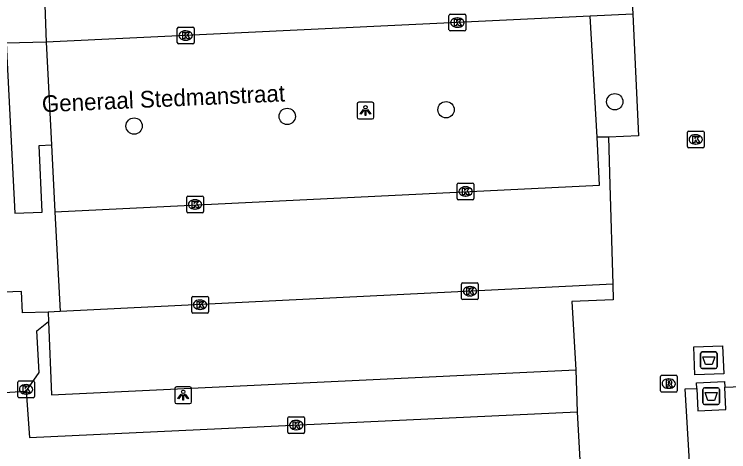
# Model space of a CAD drawing. Extents: x 161084 to 161928, y 385355 to 386522.
# Drawn here: x 161184.83 to 161227.61, y 386264.58 to 386290.78 of the extents above; entities that cross this region are included whole.
import ezdxf

# ---------------------------------------------------------------- set-up
doc = ezdxf.new("R2010")
doc.units = 0
for name, color, linetype in [('IMGEO_Afval_apart_plaats', 7, 'Continuous'), ('IMGEO_Boom', 7, 'Continuous'), ('IMGEO_Kolk', 7, 'Continuous'), ('IMGEO_Lichtpunt', 7, 'Continuous'), ('IMGEO_Openbare_ruimte_label', 7, 'Continuous'), ('IMGEO_Parkeervlak_open', 7, 'Continuous'), ('IMGEO_Rijbaan_lokaal_open', 7, 'Continuous'), ('IMGEO_Rioolput', 7, 'Continuous'), ('IMGEO_Voetpad_gesloten', 7, 'Continuous'), ('IMGEO_Voetpad_open', 7, 'Continuous')]:
    doc.layers.add(name, color=color, linetype=linetype)

msp = doc.modelspace()

# ---------------------------------------------------------------- linework, layer by layer
at = {"layer": 'IMGEO_Afval_apart_plaats'}
for p, q in [((161225.918, 386269.653), (161225.918, 386270.453)), ((161225.918, 386270.453), (161225.918, 386269.653)), ((161226.018, 386270.553), (161226.808, 386270.553)), ((161226.808, 386270.553), (161226.018, 386270.553)), ((161226.908, 386270.453), (161226.908, 386269.653)), ((161226.908, 386269.653), (161226.908, 386270.453)), ((161226.808, 386269.553), (161226.018, 386269.553)), ((161226.018, 386269.553), (161226.808, 386269.553)), ((161226.061, 386267.503), (161226.061, 386268.303)), ((161226.061, 386268.303), (161226.061, 386267.503)), ((161226.161, 386268.403), (161226.951, 386268.403)), ((161226.951, 386268.403), (161226.161, 386268.403)), ((161227.051, 386268.303), (161227.051, 386267.503)), ((161227.051, 386267.503), (161227.051, 386268.303)), ((161226.951, 386267.403), (161226.161, 386267.403)), ((161226.161, 386267.403), (161226.951, 386267.403))]:
    msp.add_line(p, q, dxfattribs=at)
for points in [[(161226.061, 386270.267), (161226.765, 386270.267), (161226.616, 386269.797), (161226.21, 386269.797), (161226.061, 386270.267)], [(161226.204, 386268.117), (161226.908, 386268.117), (161226.759, 386267.647), (161226.353, 386267.647), (161226.204, 386268.117)]]:
    msp.add_lwpolyline(points, dxfattribs=at)
for centre, start, end in [((161226.018, 386270.453), 90, 180), ((161226.018, 386270.453), 90, 180), ((161226.808, 386270.453), 0, 90), ((161226.808, 386270.453), 360, 90), ((161226.018, 386269.653), 180, 270), ((161226.018, 386269.653), 180, 270), ((161226.808, 386269.653), 270, 0), ((161226.808, 386269.653), 270, 0), ((161226.161, 386268.303), 90, 180), ((161226.161, 386268.303), 90, 180), ((161226.951, 386268.303), 0, 90), ((161226.951, 386268.303), 360, 90), ((161226.161, 386267.503), 180, 270), ((161226.161, 386267.503), 180, 270), ((161226.951, 386267.503), 270, 0), ((161226.951, 386267.503), 270, 0)]:
    msp.add_arc(centre, 0.1, start, end, dxfattribs=at)
at = {"layer": 'IMGEO_Boom'}
for centre in [(161220.785, 386285.542), (161210.68, 386285.063), (161201.171, 386284.662), (161192.005, 386284.084)]:
    msp.add_circle(centre, 0.489, dxfattribs=at)
at = {"layer": 'IMGEO_Kolk'}
for p, q in [((161210.858, 386289.851), (161210.858, 386290.703)), ((161210.933, 386290.777), (161211.785, 386290.777)), ((161211.346, 386290.557), (161211.371, 386290.557)), ((161211.859, 386290.703), (161211.859, 386289.851)), ((161194.667, 386290.006), (161195.519, 386290.006)), ((161194.592, 386289.08), (161194.592, 386289.932)), ((161195.08, 386289.786), (161195.105, 386289.786)), ((161195.593, 386289.932), (161195.593, 386289.08)), ((161211.785, 386289.777), (161210.933, 386289.777)), ((161211.369, 386289.997), (161211.344, 386289.997)), ((161195.103, 386289.226), (161195.078, 386289.226)), ((161195.519, 386289.006), (161194.667, 386289.006)), ((161225.131, 386282.858), (161225.131, 386283.71)), ((161225.206, 386283.784), (161226.058, 386283.784)), ((161226.132, 386283.71), (161226.132, 386282.858)), ((161225.619, 386283.564), (161225.644, 386283.564)), ((161226.058, 386282.784), (161225.206, 386282.784)), ((161225.642, 386283.004), (161225.617, 386283.004)), ((161211.347, 386279.741), (161211.347, 386280.593)), ((161211.422, 386280.667), (161212.274, 386280.667)), ((161212.348, 386280.593), (161212.348, 386279.741)), ((161211.835, 386280.447), (161211.86, 386280.447)), ((161195.155, 386278.964), (161195.155, 386279.816)), ((161195.23, 386279.89), (161196.082, 386279.89)), ((161196.156, 386279.816), (161196.156, 386278.964)), ((161211.858, 386279.887), (161211.833, 386279.887)), ((161195.643, 386279.67), (161195.668, 386279.67)), ((161212.274, 386279.667), (161211.422, 386279.667)), ((161196.082, 386278.89), (161195.23, 386278.89)), ((161195.666, 386279.11), (161195.641, 386279.11)), ((161211.609, 386273.763), (161211.609, 386274.615)), ((161211.684, 386274.689), (161212.536, 386274.689)), ((161212.61, 386274.615), (161212.61, 386273.763)), ((161212.097, 386274.469), (161212.122, 386274.469)), ((161195.453, 386272.956), (161195.453, 386273.808)), ((161195.528, 386273.882), (161196.38, 386273.882)), ((161196.454, 386273.808), (161196.454, 386272.956)), ((161212.12, 386273.909), (161212.095, 386273.909)), ((161195.941, 386273.662), (161195.966, 386273.662)), ((161212.536, 386273.689), (161211.684, 386273.689)), ((161195.964, 386273.102), (161195.939, 386273.102)), ((161196.38, 386272.882), (161195.528, 386272.882)), ((161185.036, 386267.887), (161185.036, 386268.739)), ((161185.111, 386268.813), (161185.963, 386268.813)), ((161186.037, 386268.739), (161186.037, 386267.887)), ((161185.524, 386268.593), (161185.549, 386268.593)), ((161185.963, 386267.813), (161185.111, 386267.813)), ((161185.547, 386268.033), (161185.522, 386268.033)), ((161201.212, 386265.749), (161201.212, 386266.601)), ((161201.287, 386266.675), (161202.139, 386266.675)), ((161202.213, 386266.601), (161202.213, 386265.749)), ((161201.7, 386266.455), (161201.725, 386266.455)), ((161202.139, 386265.675), (161201.287, 386265.675)), ((161201.723, 386265.895), (161201.698, 386265.895))]:
    msp.add_line(p, q, dxfattribs=at)
for points in [[(161210.858, 386289.851), (161210.858, 386290.703)], [(161210.933, 386290.777), (161211.785, 386290.777)], [(161211.179, 386290.477), (161211.302, 386290.477), (161211.302, 386290.326), (161211.432, 386290.477), (161211.596, 386290.477), (161211.45, 386290.326), (161211.603, 386290.077), (161211.451, 386290.077), (161211.366, 386290.241), (161211.302, 386290.174), (161211.302, 386290.077), (161211.179, 386290.077), (161211.179, 386290.477)], [(161211.859, 386290.703), (161211.859, 386289.851)], [(161194.667, 386290.006), (161195.519, 386290.006)], [(161194.592, 386289.08), (161194.592, 386289.932)], [(161194.913, 386289.706), (161195.036, 386289.706), (161195.036, 386289.555), (161195.166, 386289.706), (161195.33, 386289.706), (161195.184, 386289.555), (161195.337, 386289.306), (161195.185, 386289.306), (161195.1, 386289.47), (161195.036, 386289.403), (161195.036, 386289.306), (161194.913, 386289.306), (161194.913, 386289.706)], [(161195.593, 386289.932), (161195.593, 386289.08)], [(161211.785, 386289.777), (161210.933, 386289.777)], [(161195.519, 386289.006), (161194.667, 386289.006)], [(161225.131, 386282.858), (161225.131, 386283.71)], [(161225.206, 386283.784), (161226.058, 386283.784)], [(161226.132, 386283.71), (161226.132, 386282.858)], [(161225.452, 386283.484), (161225.575, 386283.484), (161225.575, 386283.333), (161225.705, 386283.484), (161225.869, 386283.484), (161225.723, 386283.333), (161225.876, 386283.084), (161225.724, 386283.084), (161225.639, 386283.248), (161225.575, 386283.181), (161225.575, 386283.084), (161225.452, 386283.084), (161225.452, 386283.484)], [(161226.058, 386282.784), (161225.206, 386282.784)], [(161211.347, 386279.741), (161211.347, 386280.593)], [(161211.422, 386280.667), (161212.274, 386280.667)], [(161212.348, 386280.593), (161212.348, 386279.741)], [(161211.668, 386280.367), (161211.791, 386280.367), (161211.791, 386280.216), (161211.921, 386280.367), (161212.085, 386280.367), (161211.939, 386280.216), (161212.092, 386279.967), (161211.94, 386279.967), (161211.855, 386280.131), (161211.791, 386280.064), (161211.791, 386279.967), (161211.668, 386279.967), (161211.668, 386280.367)], [(161195.155, 386278.964), (161195.155, 386279.816)], [(161195.23, 386279.89), (161196.082, 386279.89)], [(161196.156, 386279.816), (161196.156, 386278.964)], [(161195.476, 386279.59), (161195.599, 386279.59), (161195.599, 386279.439), (161195.729, 386279.59), (161195.893, 386279.59), (161195.747, 386279.439), (161195.9, 386279.19), (161195.748, 386279.19), (161195.663, 386279.354), (161195.599, 386279.287), (161195.599, 386279.19), (161195.476, 386279.19), (161195.476, 386279.59)], [(161212.274, 386279.667), (161211.422, 386279.667)], [(161196.082, 386278.89), (161195.23, 386278.89)], [(161211.609, 386273.763), (161211.609, 386274.615)], [(161211.684, 386274.689), (161212.536, 386274.689)], [(161212.61, 386274.615), (161212.61, 386273.763)], [(161211.93, 386274.389), (161212.053, 386274.389), (161212.053, 386274.238), (161212.183, 386274.389), (161212.347, 386274.389), (161212.201, 386274.238), (161212.354, 386273.989), (161212.202, 386273.989), (161212.117, 386274.153), (161212.053, 386274.086), (161212.053, 386273.989), (161211.93, 386273.989), (161211.93, 386274.389)], [(161195.453, 386272.956), (161195.453, 386273.808)], [(161195.528, 386273.882), (161196.38, 386273.882)], [(161196.454, 386273.808), (161196.454, 386272.956)], [(161195.774, 386273.582), (161195.897, 386273.582), (161195.897, 386273.431), (161196.027, 386273.582), (161196.191, 386273.582), (161196.045, 386273.431), (161196.198, 386273.182), (161196.046, 386273.182), (161195.961, 386273.346), (161195.897, 386273.279), (161195.897, 386273.182), (161195.774, 386273.182), (161195.774, 386273.582)], [(161212.536, 386273.689), (161211.684, 386273.689)], [(161196.38, 386272.882), (161195.528, 386272.882)], [(161185.036, 386267.887), (161185.036, 386268.739)], [(161185.111, 386268.813), (161185.963, 386268.813)], [(161186.037, 386268.739), (161186.037, 386267.887)], [(161185.357, 386268.513), (161185.48, 386268.513), (161185.48, 386268.362), (161185.61, 386268.513), (161185.774, 386268.513), (161185.628, 386268.362), (161185.781, 386268.113), (161185.629, 386268.113), (161185.544, 386268.277), (161185.48, 386268.21), (161185.48, 386268.113), (161185.357, 386268.113), (161185.357, 386268.513)], [(161185.963, 386267.813), (161185.111, 386267.813)], [(161201.212, 386265.749), (161201.212, 386266.601)], [(161201.287, 386266.675), (161202.139, 386266.675)], [(161202.213, 386266.601), (161202.213, 386265.749)], [(161201.533, 386266.375), (161201.656, 386266.375), (161201.656, 386266.224), (161201.786, 386266.375), (161201.95, 386266.375), (161201.804, 386266.224), (161201.957, 386265.975), (161201.805, 386265.975), (161201.72, 386266.139), (161201.656, 386266.072), (161201.656, 386265.975), (161201.533, 386265.975), (161201.533, 386266.375)], [(161202.139, 386265.675), (161201.287, 386265.675)]]:
    msp.add_lwpolyline(points, dxfattribs=at)
for centre, start, end in [((161210.935, 386290.701), 91.552, 178.448), ((161210.935, 386290.701), 91.552, 178.448), ((161211.783, 386290.701), 1.552, 88.448), ((161211.783, 386290.701), 1.552, 88.448), ((161194.669, 386289.93), 91.552, 178.448), ((161194.669, 386289.93), 91.552, 178.448), ((161195.517, 386289.93), 1.552, 88.448), ((161195.517, 386289.93), 1.552, 88.448), ((161210.935, 386289.853), 181.552, 268.448), ((161210.935, 386289.853), 181.552, 268.448), ((161211.783, 386289.853), 271.552, 358.448), ((161211.783, 386289.853), 271.552, 358.448), ((161194.669, 386289.082), 181.552, 268.448), ((161194.669, 386289.082), 181.552, 268.448), ((161195.517, 386289.082), 271.552, 358.448), ((161195.517, 386289.082), 271.552, 358.448), ((161225.208, 386283.708), 91.552, 178.448), ((161225.208, 386283.708), 91.552, 178.448), ((161226.056, 386283.708), 1.552, 88.448), ((161226.056, 386283.708), 1.552, 88.448), ((161225.208, 386282.86), 181.552, 268.448), ((161225.208, 386282.86), 181.552, 268.448), ((161226.056, 386282.86), 271.552, 358.448), ((161226.056, 386282.86), 271.552, 358.448), ((161211.424, 386280.591), 91.552, 178.448), ((161211.424, 386280.591), 91.552, 178.448), ((161212.272, 386280.591), 1.552, 88.448), ((161212.272, 386280.591), 1.552, 88.448), ((161195.232, 386279.814), 91.552, 178.448), ((161195.232, 386279.814), 91.552, 178.448), ((161196.08, 386279.814), 1.552, 88.448), ((161196.08, 386279.814), 1.552, 88.448), ((161211.424, 386279.743), 181.552, 268.448), ((161211.424, 386279.743), 181.552, 268.448), ((161212.272, 386279.743), 271.552, 358.448), ((161212.272, 386279.743), 271.552, 358.448), ((161195.232, 386278.966), 181.552, 268.448), ((161195.232, 386278.966), 181.552, 268.448), ((161196.08, 386278.966), 271.552, 358.448), ((161196.08, 386278.966), 271.552, 358.448), ((161211.686, 386274.613), 91.552, 178.448), ((161211.686, 386274.613), 91.552, 178.448), ((161212.534, 386274.613), 1.552, 88.448), ((161212.534, 386274.613), 1.552, 88.448), ((161195.53, 386273.806), 91.552, 178.448), ((161195.53, 386273.806), 91.552, 178.448), ((161196.378, 386273.806), 1.552, 88.448), ((161196.378, 386273.806), 1.552, 88.448), ((161211.686, 386273.765), 181.552, 268.448), ((161211.686, 386273.765), 181.552, 268.448), ((161212.534, 386273.765), 271.552, 358.448), ((161212.534, 386273.765), 271.552, 358.448), ((161195.53, 386272.958), 181.552, 268.448), ((161195.53, 386272.958), 181.552, 268.448), ((161196.378, 386272.958), 271.552, 358.448), ((161196.378, 386272.958), 271.552, 358.448), ((161185.113, 386268.737), 91.552, 178.448), ((161185.113, 386268.737), 91.552, 178.448), ((161185.961, 386268.737), 1.552, 88.448), ((161185.961, 386268.737), 1.552, 88.448), ((161185.113, 386267.889), 181.552, 268.448), ((161185.113, 386267.889), 181.552, 268.448), ((161185.961, 386267.889), 271.552, 358.448), ((161185.961, 386267.889), 271.552, 358.448), ((161201.289, 386266.599), 91.552, 178.448), ((161201.289, 386266.599), 91.552, 178.448), ((161202.137, 386266.599), 1.552, 88.448), ((161202.137, 386266.599), 1.552, 88.448), ((161201.289, 386265.751), 181.552, 268.448), ((161201.289, 386265.751), 181.552, 268.448), ((161202.137, 386265.751), 271.552, 358.448), ((161202.137, 386265.751), 271.552, 358.448)]:
    msp.add_arc(centre, 0.0765, start, end, dxfattribs=at)
for centre, major_axis, ratio, start_param, end_param in [((161211.345, 386290.277), (-0.387, 0.002), 0.722429, 4.712389, 7.853982), ((161211.37, 386290.277), (-0.39, 0.002), 0.717154, 1.570796, 4.712389), ((161195.079, 386289.506), (-0.387, 0.002), 0.722429, 4.712389, 7.853982), ((161195.104, 386289.506), (-0.39, 0.002), 0.717154, 1.570796, 4.712389), ((161225.618, 386283.284), (-0.387, 0.002), 0.722429, 4.712389, 7.853982), ((161225.643, 386283.284), (-0.39, 0.002), 0.717154, 1.570796, 4.712389), ((161211.834, 386280.167), (-0.387, 0.002), 0.722429, 4.712389, 7.853982), ((161211.859, 386280.167), (-0.39, 0.002), 0.717154, 1.570796, 4.712389), ((161195.642, 386279.39), (-0.387, 0.002), 0.722429, 4.712389, 7.853982), ((161195.667, 386279.39), (-0.39, 0.002), 0.717154, 1.570796, 4.712389), ((161212.096, 386274.189), (-0.387, 0.002), 0.722429, 4.712389, 7.853982), ((161212.121, 386274.189), (-0.39, 0.002), 0.717154, 1.570796, 4.712389), ((161195.94, 386273.382), (-0.387, 0.002), 0.722429, 4.712389, 7.853982), ((161195.965, 386273.382), (-0.39, 0.002), 0.717154, 1.570796, 4.712389), ((161185.523, 386268.313), (-0.387, 0.002), 0.722429, 4.712389, 7.853982), ((161185.548, 386268.313), (-0.39, 0.002), 0.717154, 1.570796, 4.712389), ((161201.699, 386266.175), (-0.387, 0.002), 0.722429, 4.712389, 7.853982), ((161201.724, 386266.175), (-0.39, 0.002), 0.717154, 1.570796, 4.712389)]:
    msp.add_ellipse(centre, major_axis=major_axis, ratio=ratio, start_param=start_param, end_param=end_param, dxfattribs=at)
at = {"layer": 'IMGEO_Lichtpunt'}
for p, q in [((161205.36, 386285.415), (161205.36, 386284.608)), ((161205.36, 386285.415), (161205.36, 386284.608)), ((161206.262, 386285.51), (161205.454, 386285.51)), ((161206.262, 386285.51), (161205.454, 386285.51)), ((161206.356, 386284.608), (161206.356, 386285.415)), ((161206.356, 386284.608), (161206.356, 386285.415)), ((161205.454, 386284.514), (161206.262, 386284.514)), ((161205.454, 386284.514), (161206.262, 386284.514)), ((161194.445, 386268.365), (161194.445, 386267.558)), ((161194.445, 386268.365), (161194.445, 386267.558)), ((161195.347, 386268.46), (161194.539, 386268.46)), ((161195.347, 386268.46), (161194.539, 386268.46)), ((161195.441, 386267.558), (161195.441, 386268.365)), ((161195.441, 386267.558), (161195.441, 386268.365)), ((161194.539, 386267.464), (161195.347, 386267.464)), ((161194.539, 386267.464), (161195.347, 386267.464))]:
    msp.add_line(p, q, dxfattribs=at)
for points in [[(161205.734, 386285.079), (161205.773, 386285.051), (161205.585, 386284.789), (161205.547, 386284.816), (161205.734, 386285.079)], [(161205.836, 386285.031), (161205.883, 386285.031), (161205.883, 386284.709), (161205.836, 386284.709), (161205.836, 386285.031)], [(161205.946, 386285.051), (161205.984, 386285.078), (161206.171, 386284.816), (161206.132, 386284.788), (161205.946, 386285.051)], [(161194.819, 386268.029), (161194.858, 386268.001), (161194.67, 386267.739), (161194.632, 386267.766), (161194.819, 386268.029)], [(161194.921, 386267.981), (161194.968, 386267.981), (161194.968, 386267.659), (161194.921, 386267.659), (161194.921, 386267.981)], [(161195.031, 386268.001), (161195.069, 386268.028), (161195.256, 386267.766), (161195.217, 386267.738), (161195.031, 386268.001)]]:
    msp.add_lwpolyline(points, dxfattribs=at)
for centre in [(161205.859, 386285.213), (161194.944, 386268.163)]:
    msp.add_circle(centre, 0.0994, dxfattribs=at)
for centre, start, end in [((161205.454, 386285.415), 90, 180), ((161205.454, 386285.415), 90, 180), ((161206.262, 386285.415), 0, 90), ((161206.262, 386285.415), 0, 90), ((161205.454, 386284.608), 180, 270), ((161205.454, 386284.608), 180, 270), ((161206.262, 386284.608), 270, 0), ((161206.262, 386284.608), 270, 360), ((161194.539, 386268.365), 90, 180), ((161194.539, 386268.365), 90, 180), ((161195.347, 386268.365), 0, 90), ((161195.347, 386268.365), 0, 90), ((161194.539, 386267.558), 180, 270), ((161194.539, 386267.558), 180, 270), ((161195.347, 386267.558), 270, 0), ((161195.347, 386267.558), 270, 360)]:
    msp.add_arc(centre, 0.0946, start, end, dxfattribs=at)
at = {"layer": 'IMGEO_Parkeervlak_open'}
for points in [[(161219.72, 386283.41), (161219.32, 386290.655)], [(161186.744, 386289.113), (161187.052, 386282.954)], [(161186.887, 386272.378), (161187.066, 386267.988), (161218.444, 386269.477)]]:
    msp.add_lwpolyline(points, dxfattribs=at)
at = {"layer": 'IMGEO_Rijbaan_lokaal_open'}
for points in [[(161221.55, 386296.848), (161221.867, 386290.776)], [(161186.536, 386294.669), (161186.744, 386289.113)], [(161219.32, 386290.655), (161186.744, 386289.113)], [(161221.867, 386290.776), (161219.32, 386290.655)], [(161221.867, 386290.776), (161222.198, 386283.493), (161220.416, 386283.424)], [(161187.252, 386278.942), (161219.877, 386280.551), (161219.72, 386283.41)], [(161220.416, 386283.424), (161219.72, 386283.41)], [(161220.416, 386283.424), (161220.492, 386280.571), (161220.669, 386274.617)], [(161187.252, 386278.942), (161187.585, 386272.966)], [(161220.669, 386274.617), (161187.585, 386272.966)], [(161220.669, 386274.617), (161220.689, 386273.665), (161218.219, 386273.565), (161218.444, 386269.477)], [(161227.243, 386270.927), (161227.31, 386269.249), (161225.582, 386269.18), (161225.515, 386270.858), (161227.243, 386270.927)], [(161218.444, 386269.477), (161218.541, 386266.964)], [(161225.691, 386268.37), (161225.676, 386268.703), (161227.359, 386268.78), (161227.375, 386268.44)], [(161225.911, 386252.885), (161225.005, 386268.341), (161225.691, 386268.37)], [(161227.375, 386268.44), (161229.89, 386268.545)], [(161218.541, 386266.964), (161218.864, 386260.816), (161219.223, 386253.488)]]:
    msp.add_lwpolyline(points, dxfattribs=at)
at = {"layer": 'IMGEO_Rioolput'}
for p, q in [((161223.514, 386268.227), (161223.514, 386269.079)), ((161223.589, 386269.153), (161224.441, 386269.153)), ((161224.515, 386269.079), (161224.515, 386268.227)), ((161224.002, 386268.933), (161224.027, 386268.933)), ((161224.025, 386268.373), (161224, 386268.373)), ((161224.441, 386268.153), (161223.589, 386268.153))]:
    msp.add_line(p, q, dxfattribs=at)
for points in [[(161223.514, 386268.227), (161223.514, 386269.079)], [(161223.589, 386269.153), (161224.441, 386269.153)], [(161224.515, 386269.079), (161224.515, 386268.227)], [(161224.103, 386268.851), (161223.851, 386268.853), (161223.851, 386268.453)], [(161223.851, 386268.453), (161223.975, 386268.453), (161223.975, 386268.615), (161223.986, 386268.615)], [(161224.029, 386268.772), (161223.975, 386268.772), (161223.975, 386268.691)], [(161223.975, 386268.691), (161224.027, 386268.691)], [(161224.033, 386268.586), (161224.104, 386268.453), (161224.244, 386268.453), (161224.179, 386268.579)], [(161224.441, 386268.153), (161223.589, 386268.153)]]:
    msp.add_lwpolyline(points, dxfattribs=at)
for centre, radius, start, end in [((161223.591, 386269.077), 0.0765, 91.552, 178.448), ((161223.591, 386269.077), 0.0765, 91.552, 178.448), ((161224.439, 386269.077), 0.0765, 1.552, 88.448), ((161224.439, 386269.077), 0.0765, 1.552, 88.448), ((161223.985, 386268.562), 0.0533, 26.0293, 88.6989), ((161224.011, 386268.88), 0.19, 274.7715, 282.9687), ((161224.035, 386268.676), 0.0964, 77.0061, 93.1865), ((161224.049, 386268.733), 0.0378, 276.6634, 79.6772), ((161224.102, 386268.741), 0.109, 350.3612, 89.416), ((161224.1, 386268.741), 0.112, 277.5842, 350.9817), ((161224.084, 386268.526), 0.108, 29.5134, 73.7905), ((161223.591, 386268.229), 0.0765, 181.552, 268.448), ((161223.591, 386268.229), 0.0765, 181.552, 268.448), ((161224.439, 386268.229), 0.0765, 271.552, 358.448), ((161224.439, 386268.229), 0.0765, 271.552, 358.448)]:
    msp.add_arc(centre, radius, start, end, dxfattribs=at)
for centre, major_axis, ratio, start_param, end_param in [((161224.001, 386268.653), (-0.387, 0.002), 0.722429, 4.712389, 7.853982), ((161224.026, 386268.653), (-0.39, 0.002), 0.717154, 1.570796, 4.712389)]:
    msp.add_ellipse(centre, major_axis=major_axis, ratio=ratio, start_param=start_param, end_param=end_param, dxfattribs=at)
at = {"layer": 'IMGEO_Voetpad_gesloten'}
msp.add_lwpolyline([(161225.691, 386268.37), (161225.753, 386267.026), (161227.436, 386267.103), (161227.375, 386268.44)], dxfattribs=at)
at = {"layer": 'IMGEO_Voetpad_open'}
for points in [[(161186.744, 386289.113), (161184.345, 386289.039), (161184.856, 386278.859), (161186.496, 386278.915), (161186.313, 386282.92), (161187.052, 386282.954)], [(161187.052, 386282.954), (161187.252, 386278.942)], [(161186.863, 386272.943), (161185.33, 386272.894), (161185.259, 386274.175), (161183.166, 386274.084), (161182.357, 386274.042)], [(161187.585, 386272.966), (161186.863, 386272.943)], [(161186.863, 386272.943), (161186.887, 386272.378)], [(161185.546, 386268.212), (161186.319, 386269.327), (161186.187, 386271.813), (161186.887, 386272.378)], [(161181.645, 386267.968), (161182.908, 386268.047), (161185.546, 386268.212)], [(161185.546, 386268.212), (161185.74, 386265.428), (161218.541, 386266.964)]]:
    msp.add_lwpolyline(points, dxfattribs=at)

# ---------------------------------------------------------------- texts
at = {"layer": 'IMGEO_Openbare_ruimte_label'}
msp.add_text('Generaal Stedmanstraat', height=1, rotation=2.5791, dxfattribs=at).set_placement((161186.505, 386284.905))

doc.saveas('drawing.dxf')
